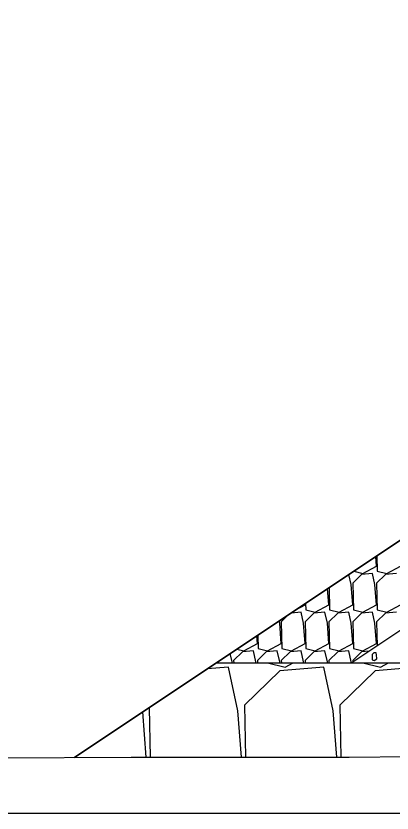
# Model space of a CAD drawing. Extents: x -26 to 4903, y -1010 to 9587.
# Drawn here: x 75.31 to 85.33, y 5500 to 5521.23 of the extents above; entities that cross this region are included whole.
import ezdxf

# ---------------------------------------------------------------- set-up
doc = ezdxf.new("R2010")
doc.units = 0
for name, color, linetype in [('Default', 7, 'Continuous'), ('Exist Cross Section Cell', 7, 'Continuous'), ('Exist XS Ground Line', 7, 'Continuous'), ('Prop XS Class II Rip Rap Ditch Liner', 7, 'Continuous')]:
    doc.layers.add(name, color=color, linetype=linetype)

msp = doc.modelspace()

# ---------------------------------------------------------------- linework, layer by layer
at = {"layer": 'Default'}
msp.add_line((106.5, 5521.232), (76.87, 5501.479), dxfattribs=at)
at = {"layer": 'Exist Cross Section Cell'}
msp.add_line((0, 5500), (150, 5500), dxfattribs=at)
at = {"layer": 'Exist XS Ground Line'}
for p, q in [((73.75, 5501.462), (78.383, 5501.487)), ((78.383, 5501.487), (84.193, 5501.492)), ((84.193, 5501.492), (86.283, 5501.51))]:
    msp.add_line(p, q, dxfattribs=at)
at = {"layer": 'Prop XS Class II Rip Rap Ditch Liner'}
for p, q in [((76.87, 5501.479), (106.5, 5521.232)), ((84.921, 5506.575), (84.901, 5506.833)), ((84.928, 5506.85), (84.936, 5506.442)), ((84.557, 5506.378), (84.921, 5506.575)), ((85.192, 5506.378), (85.556, 5506.575)), ((84.244, 5506.088), (84.185, 5506.355)), ((84.522, 5506.354), (84.286, 5506.126)), ((84.311, 5506.44), (84.557, 5506.378)), ((84.815, 5506.378), (84.522, 5506.354)), ((84.878, 5506.088), (84.815, 5506.378)), ((85.157, 5506.354), (84.921, 5506.126)), ((84.936, 5506.442), (85.192, 5506.378)), ((85.45, 5506.378), (85.157, 5506.354)), ((84.286, 5506.126), (84.302, 5505.412)), ((84.921, 5506.126), (84.936, 5505.412)), ((83.651, 5505.546), (83.617, 5505.977)), ((83.654, 5506.001), (83.667, 5505.412)), ((84.286, 5505.546), (84.244, 5506.088)), ((84.921, 5505.546), (84.878, 5506.088)), ((82.769, 5505.411), (83.016, 5505.546)), ((83.016, 5505.546), (83.014, 5505.575)), ((83.028, 5505.584), (83.032, 5505.412)), ((83.287, 5505.348), (83.651, 5505.546)), ((83.922, 5505.348), (84.286, 5505.546)), ((84.557, 5505.348), (84.921, 5505.546)), ((85.192, 5505.348), (85.556, 5505.546)), ((82.569, 5505.278), (82.381, 5505.096)), ((82.91, 5505.348), (82.642, 5505.327)), ((82.974, 5505.058), (82.91, 5505.348)), ((83.252, 5505.325), (83.016, 5505.096)), ((83.032, 5505.412), (83.287, 5505.348)), ((83.545, 5505.348), (83.252, 5505.325)), ((83.609, 5505.058), (83.545, 5505.348)), ((83.887, 5505.325), (83.651, 5505.096)), ((83.667, 5505.412), (83.922, 5505.348)), ((84.18, 5505.348), (83.887, 5505.325)), ((84.244, 5505.058), (84.18, 5505.348)), ((84.522, 5505.325), (84.286, 5505.096)), ((84.302, 5505.412), (84.557, 5505.348)), ((84.815, 5505.348), (84.522, 5505.325)), ((84.878, 5505.058), (84.815, 5505.348)), ((85.157, 5505.325), (84.921, 5505.096)), ((84.936, 5505.412), (85.192, 5505.348)), ((85.45, 5505.348), (85.157, 5505.325)), ((82.339, 5505.058), (82.326, 5505.116)), ((82.381, 5504.516), (82.339, 5505.058)), ((82.381, 5505.096), (82.397, 5504.383)), ((83.016, 5504.516), (82.974, 5505.058)), ((83.016, 5505.096), (83.032, 5504.383)), ((83.651, 5504.516), (83.609, 5505.058)), ((83.651, 5505.096), (83.667, 5504.383)), ((84.286, 5504.516), (84.244, 5505.058)), ((84.286, 5505.096), (84.302, 5504.383)), ((84.921, 5504.516), (84.878, 5505.058)), ((84.921, 5505.096), (84.935, 5504.452)), ((85.758, 5505), (84.258, 5504)), ((81.746, 5504.516), (81.73, 5504.719)), ((81.754, 5504.735), (81.762, 5504.383)), ((81.383, 5504.318), (81.746, 5504.516)), ((82.018, 5504.318), (82.381, 5504.516)), ((82.653, 5504.318), (83.016, 5504.516)), ((83.287, 5504.318), (83.651, 5504.516)), ((83.922, 5504.318), (84.286, 5504.516)), ((84.557, 5504.318), (84.921, 5504.516)), ((81.069, 5504.029), (81.021, 5504.246)), ((81.347, 5504.295), (81.111, 5504.067)), ((81.199, 5504.365), (81.383, 5504.318)), ((81.64, 5504.318), (81.347, 5504.295)), ((81.704, 5504.029), (81.64, 5504.318)), ((81.982, 5504.295), (81.746, 5504.067)), ((81.762, 5504.383), (82.018, 5504.318)), ((82.275, 5504.318), (81.982, 5504.295)), ((82.339, 5504.029), (82.275, 5504.318)), ((82.617, 5504.295), (82.381, 5504.067)), ((82.397, 5504.383), (82.653, 5504.318)), ((82.91, 5504.318), (82.617, 5504.295)), ((82.974, 5504.029), (82.91, 5504.318)), ((83.252, 5504.295), (83.016, 5504.067)), ((83.032, 5504.383), (83.287, 5504.318)), ((83.545, 5504.318), (83.252, 5504.295)), ((83.609, 5504.029), (83.545, 5504.318)), ((83.887, 5504.295), (83.651, 5504.067)), ((83.667, 5504.383), (83.922, 5504.318)), ((84.18, 5504.318), (83.887, 5504.295)), ((84.244, 5504.029), (84.18, 5504.318)), ((84.522, 5504.295), (84.286, 5504.067)), ((84.302, 5504.383), (84.557, 5504.318)), ((84.724, 5504.311), (84.522, 5504.295)), ((84.85, 5504.267), (84.803, 5504.221)), ((84.803, 5504.221), (84.806, 5504.078)), ((84.909, 5504.271), (84.85, 5504.267)), ((84.922, 5504.213), (84.909, 5504.271)), ((84.93, 5504.105), (84.922, 5504.213)), ((80.652, 5504), (102.084, 5504)), ((81.071, 5504), (81.069, 5504.029)), ((81.111, 5504.067), (81.113, 5504)), ((81.706, 5504), (81.704, 5504.029)), ((81.746, 5504.067), (81.748, 5504)), ((82.018, 5504), (82.483, 5503.883)), ((82.341, 5504), (82.339, 5504.029)), ((82.381, 5504.067), (82.383, 5504)), ((82.483, 5503.883), (82.698, 5504)), ((82.976, 5504), (82.974, 5504.029)), ((83.016, 5504.067), (83.018, 5504)), ((83.611, 5504), (83.609, 5504.029)), ((83.651, 5504.067), (83.653, 5504)), ((84.246, 5503.993), (84.244, 5504.029)), ((84.286, 5504.067), (84.287, 5504.02)), ((84.557, 5504), (85.022, 5503.883)), ((84.806, 5504.078), (84.857, 5504.065)), ((84.857, 5504.065), (84.93, 5504.105)), ((85.022, 5503.883), (85.238, 5504)), ((80.973, 5503.883), (80.41, 5503.838)), ((81.227, 5502.724), (80.973, 5503.883)), ((82.342, 5503.791), (81.398, 5502.876)), ((83.513, 5503.883), (82.342, 5503.791)), ((83.767, 5502.724), (83.513, 5503.883)), ((84.881, 5503.791), (83.938, 5502.876)), ((86.053, 5503.883), (84.881, 5503.791)), ((78.86, 5502.805), (78.888, 5501.487)), ((81.324, 5501.489), (81.227, 5502.724)), ((81.398, 5502.876), (81.428, 5501.489)), ((83.864, 5501.492), (83.767, 5502.724)), ((83.938, 5502.876), (83.967, 5501.492)), ((78.785, 5501.487), (78.69, 5502.692))]:
    msp.add_line(p, q, dxfattribs=at)

doc.saveas('drawing.dxf')
